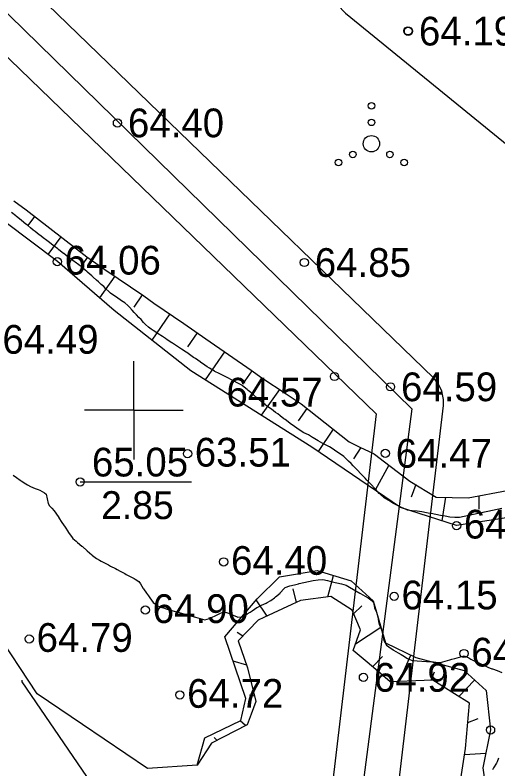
# Model space of a CAD drawing. Extents: x 530818 to 531740, y 6542340 to 6544024.
# Drawn here: x 531192.77 to 531222.17, y 6543378.16 to 6543424.07 of the extents above; entities that cross this region are included whole.
import ezdxf

# ---------------------------------------------------------------- set-up
doc = ezdxf.new("R2010")
doc.units = 0
for name, color, linetype in [('Elektripaigaldise KV', 7, 'Continuous'), ('HALJASTUS', 7, 'Continuous'), ('Jääklasund', 7, 'Continuous'), ('Kaevandamise ala', 7, 'Continuous'), ('Koordinaatvõrk', 7, 'Continuous'), ('KORGUSED', 7, 'Continuous'), ('Kõrguspunkt', 7, 'Continuous'), ('MPOHULIIN', 7, 'Continuous'), ('RELJEEF', 7, 'Continuous')]:
    doc.layers.add(name, color=color, linetype=linetype)

msp = doc.modelspace()

# ---------------------------------------------------------------- linework, layer by layer
at = {"layer": 'Elektripaigaldise KV'}
for points in [[(531213.326, 6543353.605), (531218.846, 6543400.295), (531218.856, 6543400.661), (531218.754, 6543401.173), (531218.523, 6543401.641), (531218.25, 6543401.968), (531184.815, 6543434.307)], [(531181.29, 6543432.152), (531214.758, 6543399.781), (531209.357, 6543354.102)]]:
    msp.add_lwpolyline(points, dxfattribs=at)
at = {"layer": 'HALJASTUS'}
for points in [[(531107.8, 6543478.794), (531118.061, 6543483.262), (531121.868, 6543493.193), (531137.591, 6543483.924), (531150.831, 6543476.808), (531171.85, 6543462.574), (531187.077, 6543447.679), (531201.31, 6543436.259), (531212.895, 6543424.177), (531224.481, 6543414.744), (531236.066, 6543406.799), (531245.169, 6543399.683), (531245.682, 6543398.979)], [(531219.906, 6543375.303), (531219.35, 6543375.188), (531210.247, 6543374.857), (531199.986, 6543373.533), (531193.2, 6543383.463), (531193.2, 6543383.576)]]:
    msp.add_lwpolyline(points, dxfattribs=at)
for centre, radius in [((531214.465, 6543418.534), 0.2), ((531214.465, 6543417.534), 0.2), ((531214.465, 6543416.234), 0.5), ((531213.335, 6543415.584), 0.2), ((531215.595, 6543415.584), 0.2), ((531212.465, 6543415.084), 0.2), ((531216.465, 6543415.084), 0.2)]:
    msp.add_circle(centre, radius, dxfattribs=at)
at = {"layer": 'Jääklasund'}
msp.add_line((531196.729, 6543395.637), (531203.51, 6543395.637), dxfattribs=at)
at = {"layer": 'Kaevandamise ala'}
for points in [[(531222.407, 6543394.023), (531222.12, 6543393.961), (531221.833, 6543393.899), (531221.546, 6543393.837), (531221.259, 6543393.775), (531221.125, 6543393.746), (531220.972, 6543393.713), (531220.685, 6543393.65), (531220.398, 6543393.588), (531220.111, 6543393.526), (531219.824, 6543393.473), (531219.537, 6543393.48), (531219.25, 6543393.498), (531218.963, 6543393.549), (531218.676, 6543393.603), (531218.389, 6543393.657), (531218.102, 6543393.709), (531217.916, 6543393.746), (531217.815, 6543393.765), (531217.528, 6543393.819), (531217.241, 6543393.869), (531216.954, 6543393.886), (531216.667, 6543393.92), (531216.39, 6543394.033), (531216.38, 6543394.036), (531216.093, 6543394.185), (531215.806, 6543394.32), (531215.805, 6543394.32), (531215.519, 6543394.509), (531215.343, 6543394.607), (531215.232, 6543394.668), (531215, 6543394.895), (531214.945, 6543394.94), (531214.74, 6543395.182), (531214.658, 6543395.267), (531214.463, 6543395.469), (531214.371, 6543395.565), (531214.186, 6543395.756), (531214.084, 6543395.863), (531213.91, 6543396.044), (531213.797, 6543396.161), (531213.633, 6543396.331), (531213.51, 6543396.458), (531213.356, 6543396.618), (531213.223, 6543396.756), (531213.079, 6543396.905), (531212.936, 6543397.053), (531212.795, 6543397.192), (531212.649, 6543397.289), (531212.362, 6543397.479), (531212.361, 6543397.48), (531212.075, 6543397.666), (531211.919, 6543397.767), (531211.788, 6543397.83), (531211.501, 6543397.977), (531211.361, 6543398.054), (531211.214, 6543398.142), (531210.927, 6543398.315), (531210.881, 6543398.341), (531210.64, 6543398.501), (531210.358, 6543398.628), (531210.353, 6543398.632), (531210.066, 6543398.821), (531209.922, 6543398.916), (531209.779, 6543399.012), (531209.524, 6543399.203), (531209.492, 6543399.227), (531209.205, 6543399.442), (531209.14, 6543399.49), (531208.918, 6543399.657), (531208.757, 6543399.777), (531208.631, 6543399.872), (531208.373, 6543400.065), (531208.344, 6543400.086), (531208.057, 6543400.301), (531207.989, 6543400.352), (531207.77, 6543400.526), (531207.634, 6543400.639), (531207.483, 6543400.77), (531207.302, 6543400.926), (531207.196, 6543401.018), (531206.97, 6543401.213), (531206.909, 6543401.266), (531206.623, 6543401.501), (531206.622, 6543401.502), (531206.335, 6543401.651), (531206.073, 6543401.788), (531206.048, 6543401.801), (531205.761, 6543401.951), (531205.522, 6543402.075), (531205.474, 6543402.097), (531205.187, 6543402.233), (531204.923, 6543402.362), (531204.9, 6543402.377), (531204.613, 6543402.557), (531204.468, 6543402.649), (531204.326, 6543402.748), (531204.055, 6543402.937), (531204.039, 6543402.948), (531203.752, 6543403.148), (531203.641, 6543403.224), (531203.465, 6543403.345), (531203.219, 6543403.511), (531203.178, 6543403.539), (531202.891, 6543403.729), (531202.786, 6543403.798), (531202.604, 6543403.919), (531202.352, 6543404.086), (531202.317, 6543404.109), (531202.03, 6543404.299), (531201.918, 6543404.373), (531201.743, 6543404.489), (531201.482, 6543404.66), (531201.456, 6543404.678), (531201.169, 6543404.866), (531201.052, 6543404.947), (531200.882, 6543405.061), (531200.715, 6543405.234), (531200.594, 6543405.357), (531200.436, 6543405.522), (531200.307, 6543405.656), (531200.161, 6543405.809), (531200.02, 6543405.962), (531199.897, 6543406.096), (531199.733, 6543406.275), (531199.634, 6543406.383), (531199.446, 6543406.537), (531199.255, 6543406.67), (531199.159, 6543406.736), (531198.872, 6543406.934), (531198.839, 6543406.958), (531198.585, 6543407.135), (531198.471, 6543407.245), (531198.298, 6543407.404), (531198.161, 6543407.532), (531198.011, 6543407.671), (531197.845, 6543407.819), (531197.724, 6543407.927), (531197.524, 6543408.107), (531197.437, 6543408.184), (531197.202, 6543408.394), (531197.15, 6543408.44), (531196.881, 6543408.681), (531196.863, 6543408.694), (531196.576, 6543408.916), (531196.514, 6543408.968), (531196.289, 6543409.125), (531196.106, 6543409.255), (531196.002, 6543409.335), (531195.734, 6543409.543), (531195.715, 6543409.557), (531195.428, 6543409.778), (531195.362, 6543409.83), (531195.141, 6543410), (531194.99, 6543410.117), (531194.854, 6543410.222), (531194.618, 6543410.404), (531194.567, 6543410.443), (531194.28, 6543410.662), (531194.243, 6543410.691), (531193.993, 6543410.883), (531193.874, 6543410.979), (531193.706, 6543411.112), (531193.515, 6543411.266), (531193.419, 6543411.343), (531193.159, 6543411.553), (531193.132, 6543411.575), (531192.845, 6543411.806), (531192.803, 6543411.84), (531192.558, 6543412.038)], [(531192.645, 6543396.044), (531192.845, 6543395.908), (531193.07, 6543395.756), (531193.132, 6543395.714), (531193.419, 6543395.521), (531193.519, 6543395.469), (531193.706, 6543395.371), (531193.993, 6543395.242), (531194.171, 6543395.182), (531194.28, 6543395.142), (531194.567, 6543394.983), (531194.667, 6543394.895), (531194.724, 6543394.607), (531194.782, 6543394.32), (531194.854, 6543394.193), (531194.996, 6543394.033), (531195.141, 6543393.878), (531195.246, 6543393.746), (531195.428, 6543393.469), (531195.435, 6543393.459), (531195.622, 6543393.171), (531195.715, 6543393.027), (531195.807, 6543392.884), (531195.992, 6543392.597), (531196.002, 6543392.58), (531196.209, 6543392.31), (531196.289, 6543392.2), (531196.493, 6543392.023), (531196.576, 6543391.95), (531196.823, 6543391.735), (531196.863, 6543391.7), (531197.15, 6543391.45), (531197.153, 6543391.448), (531197.437, 6543391.2), (531197.483, 6543391.161), (531197.724, 6543390.986), (531197.903, 6543390.874), (531198.011, 6543390.816), (531198.298, 6543390.665), (531198.446, 6543390.586), (531198.585, 6543390.513), (531198.872, 6543390.361), (531198.99, 6543390.299), (531199.159, 6543390.21), (531199.446, 6543390.058), (531199.533, 6543390.012), (531199.733, 6543389.906), (531200.02, 6543389.765), (531200.069, 6543389.725), (531200.307, 6543389.583), (531200.402, 6543389.438), (531200.576, 6543389.15), (531200.594, 6543389.128), (531200.779, 6543388.863), (531200.882, 6543388.712), (531200.977, 6543388.576), (531201.168, 6543388.289), (531201.169, 6543388.288), (531201.456, 6543388.089), (531201.699, 6543388.002), (531201.743, 6543387.985), (531202.03, 6543387.901), (531202.317, 6543387.818), (531202.604, 6543387.735), (531202.673, 6543387.714), (531202.891, 6543387.651), (531203.178, 6543387.568), (531203.465, 6543387.485), (531203.664, 6543387.427), (531203.752, 6543387.402), (531204.039, 6543387.319), (531204.326, 6543387.235), (531204.613, 6543387.328), (531204.817, 6543387.427), (531204.9, 6543387.467), (531205.187, 6543387.607), (531205.408, 6543387.714), (531205.474, 6543387.746), (531205.576, 6543387.714), (531205.761, 6543387.658), (531206.048, 6543387.532), (531206.285, 6543387.427), (531206.335, 6543387.405), (531206.622, 6543387.415), (531206.639, 6543387.427), (531206.909, 6543387.606), (531207.072, 6543387.714), (531207.196, 6543387.796), (531207.483, 6543387.984), (531207.518, 6543388.002), (531207.77, 6543388.126), (531208.057, 6543388.259), (531208.12, 6543388.289), (531208.344, 6543388.427), (531208.557, 6543388.576), (531208.631, 6543388.637), (531208.902, 6543388.863), (531208.918, 6543388.879), (531209.145, 6543389.15), (531209.205, 6543389.207), (531209.492, 6543389.313), (531209.779, 6543389.381), (531210.021, 6543389.438), (531210.066, 6543389.448), (531210.353, 6543389.516), (531210.64, 6543389.583), (531210.927, 6543389.639), (531211.214, 6543389.679), (531211.501, 6543389.692), (531211.788, 6543389.63), (531212.075, 6543389.565), (531212.362, 6543389.5), (531212.639, 6543389.438), (531212.649, 6543389.435), (531212.936, 6543389.349), (531213.223, 6543389.18), (531213.273, 6543389.15), (531213.51, 6543389.011), (531213.765, 6543388.863), (531213.797, 6543388.844), (531214.084, 6543388.682), (531214.259, 6543388.576), (531214.371, 6543388.507), (531214.589, 6543388.289), (531214.651, 6543388.002), (531214.658, 6543387.977), (531214.773, 6543387.714), (531214.848, 6543387.427), (531214.897, 6543387.14), (531214.945, 6543386.967), (531214.999, 6543386.853), (531215.095, 6543386.565), (531215.156, 6543386.278), (531215.219, 6543385.991), (531215.232, 6543385.945), (531215.383, 6543385.704), (531215.519, 6543385.593), (531215.782, 6543385.417), (531215.806, 6543385.402), (531216.093, 6543385.233), (531216.27, 6543385.129), (531216.38, 6543385.065), (531216.667, 6543384.897), (531216.76, 6543384.842), (531216.954, 6543384.764), (531217.241, 6543384.746), (531217.528, 6543384.719), (531217.815, 6543384.711), (531218.102, 6543384.699), (531218.389, 6543384.674), (531218.676, 6543384.643), (531218.963, 6543384.726), (531219.25, 6543384.808), (531219.367, 6543384.842), (531219.537, 6543384.891), (531219.824, 6543384.974), (531220.111, 6543385.051), (531220.398, 6543384.921), (531220.529, 6543384.842), (531220.685, 6543384.766), (531220.972, 6543384.638), (531221.136, 6543384.555), (531221.259, 6543384.507), (531221.546, 6543384.368), (531221.807, 6543384.268), (531221.833, 6543384.26), (531222.12, 6543384.148), (531222.407, 6543384.035)], [(531222.204, 6543378.811), (531222.12, 6543378.599), (531222.078, 6543378.523), (531221.896, 6543378.236), (531221.833, 6543378.11)]]:
    msp.add_lwpolyline(points, dxfattribs=at)
at = {"layer": 'Koordinaatvõrk'}
for q in [(531200, 6543403), (531197, 6543400), (531203, 6543400), (531200, 6543397)]:
    msp.add_line((531200, 6543400), q, dxfattribs=at)
at = {"layer": 'Kõrguspunkt'}
for centre in [(531216.69, 6543423.11), (531216.7, 6543423.08), (531216.72, 6543423.09), (531199, 6543417.5), (531195.34, 6543409.05), (531210.38, 6543409), (531212.22, 6543402.06), (531215.63, 6543401.43), (531203.27, 6543397.36), (531215.31, 6543397.38), (531196.73, 6543395.64), (531219.65, 6543392.98), (531205.47, 6543390.77), (531215.85, 6543388.67), (531200.7, 6543387.84), (531193.63, 6543386.08), (531220.1, 6543385.19), (531213.98, 6543383.74), (531202.8, 6543382.67), (531221.72, 6543380.54)]:
    msp.add_circle(centre, 0.25, dxfattribs=at)
at = {"layer": 'MPOHULIIN'}
msp.add_lwpolyline([(531183.31, 6543432.957), (531216.923, 6543400.081), (531204.887, 6543307.629), (531202.507, 6543269.352)], dxfattribs=at)
at = {"layer": 'RELJEEF'}
for p, q in [((531193.953, 6543411.802), (531193.541, 6543411.259)), ((531195.559, 6543410.562), (531194.766, 6543409.489)), ((531197.168, 6543409.323), (531196.761, 6543408.756)), ((531198.84, 6543408.173), (531197.917, 6543406.846)), ((531200.512, 6543407.022), (531200.001, 6543406.282)), ((531202.184, 6543405.872), (531201.088, 6543404.281)), ((531203.856, 6543404.721), (531203.27, 6543403.871)), ((531205.524, 6543403.563), (531204.336, 6543401.853)), ((531207.189, 6543402.403), (531206.621, 6543401.588)), ((531208.869, 6543401.265), (531207.756, 6543399.7)), ((531210.537, 6543400.109), (531210, 6543399.367)), ((531212.129, 6543398.85), (531211.215, 6543397.502)), ((531213.815, 6543397.743), (531213.364, 6543397.043)), ((531215.524, 6543396.668), (531214.685, 6543395.135)), ((531217.165, 6543395.477), (531216.877, 6543394.719)), ((531221, 6543394.788), (531221.01, 6543393.989)), ((531218.982, 6543394.704), (531218.76, 6543393.267)), ((531211.82, 6543388.645), (531212.16, 6543389.942)), ((531209.9, 6543388.301), (531209.692, 6543389.13)), ((531208.123, 6543387.475), (531207.446, 6543388.453)), ((531213.384, 6543387.608), (531213.878, 6543388.095)), ((531213.498, 6543385.78), (531215.041, 6543386.795)), ((531206.631, 6543386.247), (531206.286, 6543386.461)), ((531206.869, 6543384.491), (531206.041, 6543384.718)), ((531214.526, 6543384.38), (531215.142, 6543385.005)), ((531216.146, 6543383.484), (531216.859, 6543385.09)), ((531218.105, 6543383.566), (531218.316, 6543384.072)), ((531219.779, 6543382.579), (531220.748, 6543383.574)), ((531207.353, 6543382.593), (531207.037, 6543382.658)), ((531206.788, 6543380.805), (531206.48, 6543381.097)), ((531220.337, 6543380.991), (531220.975, 6543381.239)), ((531205.047, 6543379.906), (531204.898, 6543380.087)), ((531220.134, 6543379.042), (531221.436, 6543379.133))]:
    msp.add_line(p, q, dxfattribs=at)
for points in [[(531227.428, 6543393.609), (531223.745, 6543393.609), (531219.653, 6543392.981), (531216.243, 6543394.073), (531210.841, 6543397.757), (531203.475, 6543402.396), (531198.81, 6543406.08), (531195.345, 6543409.055), (531188.906, 6543413.885), (531185.523, 6543415.795), (531182.904, 6543416.423), (531181.322, 6543415.085), (531180.449, 6543413.612), (531181.977, 6543411.565), (531182.741, 6543410.283), (531184.514, 6543409.846), (531186.369, 6543407.854), (531186.287, 6543406.435), (531185.551, 6543404.388), (531184.05, 6543401.25), (531182.331, 6543397.419)], [(531192.683, 6543412.762), (531193.439, 6543412.199), (531193.439, 6543412.199), (531197.128, 6543409.351), (531197.128, 6543409.351), (531198.242, 6543408.584), (531200.6, 6543406.962), (531201.224, 6543406.532), (531201.224, 6543406.532), (531203.036, 6543405.285), (531204.391, 6543404.353), (531204.391, 6543404.353), (531207.133, 6543402.442), (531207.79, 6543401.985), (531207.79, 6543401.985), (531209.269, 6543400.998), (531210.186, 6543400.386), (531210.186, 6543400.386), (531213.106, 6543398.076), (531213.106, 6543398.076), (531213.769, 6543397.764), (531214.588, 6543397.379), (531214.588, 6543397.379), (531214.655, 6543397.328), (531215.26, 6543396.869), (531216.81, 6543395.693), (531216.81, 6543395.693), (531218.408, 6543394.72), (531218.408, 6543394.72), (531220.364, 6543394.667), (531220.364, 6543394.667), (531222.732, 6543395.118)], [(531203.854, 6543378.4), (531200.827, 6543378.181), (531200.827, 6543378.181), (531196.874, 6543380.859), (531194.111, 6543382.731), (531194.111, 6543382.731), (531191.482, 6543386.714), (531191.482, 6543386.714), (531189.148, 6543389.733), (531186.131, 6543393.635), (531186.131, 6543393.635), (531183.22, 6543396.233), (531183.22, 6543396.233), (531181.704, 6543398.256)], [(531203.854, 6543378.4), (531204.315, 6543380.061), (531206.515, 6543381.114), (531206.816, 6543382.446), (531205.536, 6543386.198), (531207.501, 6543388.517), (531208.876, 6543389.853), (531211.154, 6543390.246), (531213.236, 6543389.617), (531214.572, 6543388.399), (531215.318, 6543385.845), (531217.165, 6543384.941), (531220.111, 6543384.155), (531221.447, 6543382.937), (531221.722, 6543380.54), (531221.251, 6543378.221), (531221.486, 6543376.492), (531222.979, 6543374.92), (531224.236, 6543374.999), (531226.122, 6543376.256), (531227.969, 6543376.767)], [(531219.826, 6543377.036), (531220.191, 6543379.412), (531220.191, 6543379.412), (531220.444, 6543382.16), (531220.444, 6543382.16), (531219.533, 6543382.733), (531218.203, 6543383.57), (531218.203, 6543383.57), (531215.601, 6543383.461), (531215.601, 6543383.461), (531214.583, 6543384.332), (531214.08, 6543384.762), (531213.36, 6543385.378), (531213.36, 6543385.378), (531213.794, 6543386.643), (531213.794, 6543386.643), (531213.288, 6543387.836), (531213.288, 6543387.836), (531211.987, 6543388.667), (531211.987, 6543388.667), (531210.143, 6543388.414), (531210.143, 6543388.414), (531209.629, 6543388.175), (531207.918, 6543387.38), (531207.577, 6543387.221), (531207.577, 6543387.221), (531206.348, 6543385.956), (531206.348, 6543385.956), (531206.926, 6543384.329), (531206.926, 6543384.329), (531207.432, 6543382.268), (531207.432, 6543382.268), (531207.133, 6543381.49), (531206.89, 6543380.858), (531206.89, 6543380.858), (531204.722, 6543379.738), (531204.722, 6543379.738), (531203.854, 6543378.4)]]:
    msp.add_lwpolyline(points, dxfattribs=at)

# ---------------------------------------------------------------- texts
at = {"layer": 'Jääklasund'}
msp.add_text('2.85', height=1.7, dxfattribs=at).set_placement((531198.004, 6543393.376))
at = {"layer": 'KORGUSED'}
for s, p in [('64.19', (531217.358, 6543422.215)), ('64.40', (531199.638, 6543416.625)), ('64.06', (531195.789, 6543408.266)), ('64.85', (531211.018, 6543408.125)), ('64.59', (531216.268, 6543400.555)), ('64.57', (531205.641, 6543400.231)), ('64.47', (531215.948, 6543396.505)), ('64.06', (531220.097, 6543392.193)), ('64.92', (531214.618, 6543382.865))]:
    msp.add_text(s, height=1.75, dxfattribs=at).set_placement(p)
for s, p in [('64.49', (531191.994, 6543403.447)), ('63.51', (531203.709, 6543396.574)), ('65.05', (531197.445, 6543395.972)), ('64.40', (531205.918, 6543389.983)), ('64.15', (531216.295, 6543387.879)), ('64.90', (531201.144, 6543387.049)), ('64.79', (531194.076, 6543385.292)), ('64.41', (531220.546, 6543384.399)), ('64.72', (531203.243, 6543381.887))]:
    msp.add_text(s, height=1.75, rotation=360, dxfattribs=at).set_placement(p)

doc.saveas('drawing.dxf')
